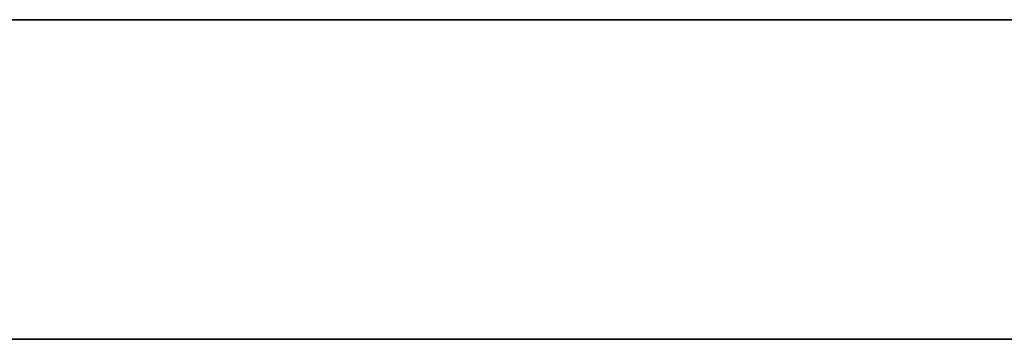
# Model space of a CAD drawing. Header units: millimetres. Extents: x -1100 to 1100, y -7 to 710.
# Tile 406 of 507: x 629.25 to 643.09, y 705.5 to 710. Entities that reach past the tile are written whole.
import ezdxf

# ---------------------------------------------------------------- set-up
doc = ezdxf.new("R2010")
doc.units = ezdxf.units.MM
doc.header["$MEASUREMENT"] = 0
doc.layers.add('IGES LEVEL 15', color=7, linetype='Continuous')

msp = doc.modelspace()

# ---------------------------------------------------------------- linework, layer by layer
at = {"layer": 'IGES LEVEL 15'}
for points in [[(-1100, 710, 0), (-1100, 710, 1200), (1100, 710, 1200), (1100, 710, 0)], [(1100, 710, 0), (1100, 710, -1200), (-1100, 710, -1200), (-1100, 710, 0)]]:
    msp.add_rational_spline(points, [1, 0.333333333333, 0.333333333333, 1], degree=3, dxfattribs=at)
at = {"layer": 'IGES LEVEL 15', "color": 253}
for points in [[(-1100, 710, 0), (-1100, 710, 1200), (1100, 710, 1200), (1100, 710, 0)], [(1100, 710, 0), (1100, 710, -1200), (-1100, 710, -1200), (-1100, 710, 0)], [(-1100, 710, 0), (-1100, 710, 1200), (1100, 710, 1200), (1100, 710, 0)], [(1100, 710, 0), (1100, 710, -1200), (-1100, 710, -1200), (-1100, 710, 0)], [(-1100, 705.5, 0), (-1100, 705.5, 1200), (1100, 705.5, 1200), (1100, 705.5, 0)], [(1100, 705.5, 0), (1100, 705.5, -1200), (-1100, 705.5, -1200), (-1100, 705.5, 0)]]:
    msp.add_rational_spline(points, [1, 0.333333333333, 0.333333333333, 1], degree=3, dxfattribs=at)
msp.add_open_spline([(-1100, 710, 0), (0, 710, 0), (1100, 710, 0)], degree=2, dxfattribs=at)

doc.saveas('drawing.dxf')
